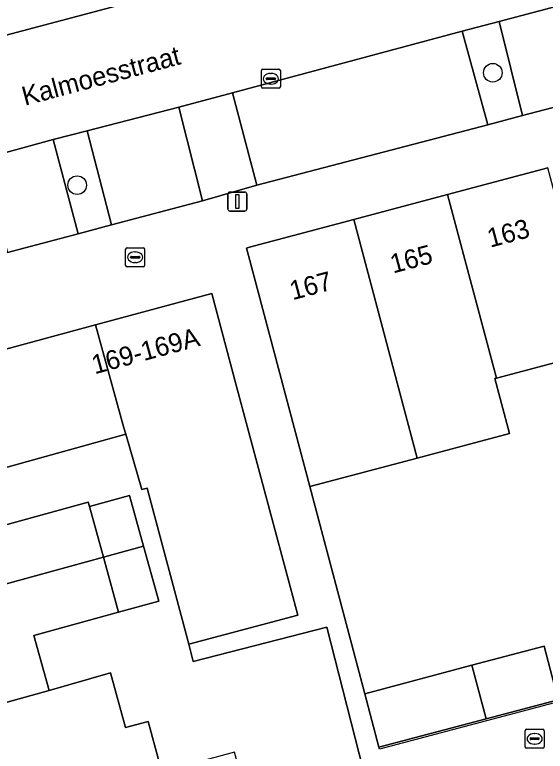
# Model space of a CAD drawing. Extents: x 162542 to 163147, y 380779 to 381521.
# Drawn here: x 162609.54 to 162637.43, y 381052.29 to 381091.04 of the extents above; entities that cross this region are included whole.
import ezdxf

# ---------------------------------------------------------------- set-up
doc = ezdxf.new("R2010")
doc.units = 0
for name, color, linetype in [('IMGEO_Boom', 7, 'Continuous'), ('IMGEO_Erf', 7, 'Continuous'), ('IMGEO_Groenvoorziening', 7, 'Continuous'), ('IMGEO_Hek', 7, 'Continuous'), ('IMGEO_Kolk', 7, 'Continuous'), ('IMGEO_Lichtmast', 7, 'Continuous'), ('IMGEO_Muur', 7, 'Continuous'), ('IMGEO_Openbare_ruimte_label', 7, 'Continuous'), ('IMGEO_Pand', 7, 'Continuous'), ('IMGEO_Pand_nummerreeks', 7, 'Continuous'), ('IMGEO_Parkeervlak_open', 7, 'Continuous'), ('IMGEO_Rijbaan_lokaal_open', 7, 'Continuous'), ('IMGEO_Voetpad_open', 7, 'Continuous')]:
    doc.layers.add(name, color=color, linetype=linetype)

msp = doc.modelspace()

# ---------------------------------------------------------------- linework, layer by layer
at = {"layer": 'IMGEO_Boom'}
for centre in [(162634.675, 381087.99), (162612.822, 381082.077)]:
    msp.add_circle(centre, 0.489, dxfattribs=at)
at = {"layer": 'IMGEO_Erf'}
for points in [[(162640.149, 381073.316), (162634.861, 381071.915), (162634.784, 381071.895), (162635.554, 381069.001), (162630.694, 381067.708), (162625.049, 381066.213), (162627.943, 381055.315), (162633.58, 381056.809), (162637.369, 381057.812), (162638.115, 381054.996)], [(162628.072, 381050.498), (162625.95, 381058.813), (162618.915, 381057.018), (162618.685, 381057.92), (162616.497, 381066.135), (162616.224, 381066.062), (162615.374, 381068.964), (162608.17, 381066.977), (162608.215, 381066.814), (162608.946, 381064.163), (162613.406, 381065.393), (162613.468, 381065.168), (162615.581, 381065.751), (162616.316, 381063.087), (162617.115, 381060.19), (162615.002, 381059.607), (162610.541, 381058.376), (162611.341, 381055.478), (162614.569, 381056.412), (162615.37, 381053.531), (162616.553, 381053.854), (162617.278, 381051.2)]]:
    msp.add_lwpolyline(points, dxfattribs=at)
at = {"layer": 'IMGEO_Groenvoorziening'}
for points in [[(162633.065, 381090.174), (162634.411, 381085.258), (162636.24, 381085.737), (162635.01, 381090.694)], [(162613.347, 381084.935), (162611.566, 381084.472), (162612.87, 381079.522), (162614.634, 381079.99)]]:
    msp.add_lwpolyline(points, close=True, dxfattribs=at)
at = {"layer": 'IMGEO_Hek'}
msp.add_lwpolyline([(162625.95, 381058.813), (162618.915, 381057.018), (162618.685, 381057.92)], dxfattribs=at)
at = {"layer": 'IMGEO_Kolk'}
for p, q in [((162622.506, 381087.249), (162622.506, 381088.101)), ((162622.581, 381088.175), (162623.433, 381088.175)), ((162623.507, 381088.101), (162623.507, 381087.249)), ((162622.765, 381087.669), (162622.765, 381087.681)), ((162622.808, 381087.718), (162623.206, 381087.718)), ((162622.994, 381087.955), (162623.019, 381087.955)), ((162623.249, 381087.681), (162623.249, 381087.669)), ((162623.203, 381087.632), (162622.805, 381087.632)), ((162623.017, 381087.395), (162622.992, 381087.395)), ((162623.433, 381087.175), (162622.581, 381087.175)), ((162615.444, 381078.782), (162616.296, 381078.782)), ((162615.369, 381077.856), (162615.369, 381078.708)), ((162615.857, 381078.562), (162615.882, 381078.562)), ((162616.37, 381078.708), (162616.37, 381077.856)), ((162615.628, 381078.276), (162615.628, 381078.288)), ((162616.066, 381078.239), (162615.668, 381078.239)), ((162615.671, 381078.325), (162616.069, 381078.325)), ((162615.88, 381078.002), (162615.855, 381078.002)), ((162616.112, 381078.288), (162616.112, 381078.276)), ((162616.296, 381077.782), (162615.444, 381077.782)), ((162636.375, 381052.516), (162636.375, 381053.368)), ((162636.45, 381053.442), (162637.302, 381053.442)), ((162636.863, 381053.222), (162636.888, 381053.222)), ((162637.376, 381053.368), (162637.376, 381052.516)), ((162636.634, 381052.936), (162636.634, 381052.948)), ((162637.072, 381052.899), (162636.674, 381052.899)), ((162636.677, 381052.985), (162637.075, 381052.985)), ((162637.118, 381052.948), (162637.118, 381052.936)), ((162637.302, 381052.442), (162636.45, 381052.442)), ((162636.886, 381052.662), (162636.861, 381052.662))]:
    msp.add_line(p, q, dxfattribs=at)
for points in [[(162622.506, 381087.249), (162622.506, 381088.101)], [(162622.581, 381088.175), (162623.433, 381088.175)], [(162623.507, 381088.101), (162623.507, 381087.249)], [(162623.433, 381087.175), (162622.581, 381087.175)], [(162615.444, 381078.782), (162616.296, 381078.782)], [(162615.369, 381077.856), (162615.369, 381078.708)], [(162616.37, 381078.708), (162616.37, 381077.856)], [(162616.296, 381077.782), (162615.444, 381077.782)], [(162636.375, 381052.516), (162636.375, 381053.368)], [(162636.45, 381053.442), (162637.302, 381053.442)], [(162637.376, 381053.368), (162637.376, 381052.516)], [(162637.302, 381052.442), (162636.45, 381052.442)]]:
    msp.add_lwpolyline(points, dxfattribs=at)
for centre, radius, start, end in [((162622.583, 381088.099), 0.0765, 91.552, 178.448), ((162622.583, 381088.099), 0.0765, 91.552, 178.448), ((162623.431, 381088.099), 0.0765, 1.552, 88.448), ((162623.431, 381088.099), 0.0765, 1.552, 88.448), ((162622.805, 381087.678), 0.0403, 85.8775, 175.7526), ((162623.21, 381087.68), 0.0386, 1.7309, 96.639), ((162622.802, 381087.668), 0.0366, 178.938, 274.7102), ((162623.206, 381087.675), 0.043, 264.8664, 352.4533), ((162622.583, 381087.251), 0.0765, 181.552, 268.448), ((162622.583, 381087.251), 0.0765, 181.552, 268.448), ((162623.431, 381087.251), 0.0765, 271.552, 358.448), ((162623.431, 381087.251), 0.0765, 271.552, 358.448), ((162615.446, 381078.706), 0.0765, 91.552, 178.448), ((162615.446, 381078.706), 0.0765, 91.552, 178.448), ((162616.294, 381078.706), 0.0765, 1.552, 88.448), ((162616.294, 381078.706), 0.0765, 1.552, 88.448), ((162615.668, 381078.285), 0.0403, 85.8775, 175.7526), ((162615.665, 381078.275), 0.0366, 178.938, 274.7102), ((162616.069, 381078.282), 0.043, 264.8664, 352.4533), ((162616.073, 381078.287), 0.0386, 1.7309, 96.639), ((162615.446, 381077.858), 0.0765, 181.552, 268.448), ((162615.446, 381077.858), 0.0765, 181.552, 268.448), ((162616.294, 381077.858), 0.0765, 271.552, 358.448), ((162616.294, 381077.858), 0.0765, 271.552, 358.448), ((162636.452, 381053.366), 0.0765, 91.552, 178.448), ((162636.452, 381053.366), 0.0765, 91.552, 178.448), ((162637.3, 381053.366), 0.0765, 1.552, 88.448), ((162637.3, 381053.366), 0.0765, 1.552, 88.448), ((162636.674, 381052.945), 0.0403, 85.8775, 175.7526), ((162636.671, 381052.935), 0.0366, 178.938, 274.7102), ((162637.075, 381052.942), 0.043, 264.8664, 352.4533), ((162637.079, 381052.947), 0.0386, 1.7309, 96.639), ((162636.452, 381052.518), 0.0765, 181.552, 268.448), ((162636.452, 381052.518), 0.0765, 181.552, 268.448), ((162637.3, 381052.518), 0.0765, 271.552, 358.448), ((162637.3, 381052.518), 0.0765, 271.552, 358.448)]:
    msp.add_arc(centre, radius, start, end, dxfattribs=at)
for centre, major_axis, ratio, start_param, end_param in [((162622.993, 381087.675), (-0.387, 0.002), 0.722429, 4.712389, 7.853982), ((162623.018, 381087.675), (-0.39, 0.002), 0.717154, 1.570796, 4.712389), ((162615.856, 381078.282), (-0.387, 0.002), 0.722429, 4.712389, 7.853982), ((162615.881, 381078.282), (-0.39, 0.002), 0.717154, 1.570796, 4.712389), ((162636.862, 381052.942), (-0.387, 0.002), 0.722429, 4.712389, 7.853982), ((162636.887, 381052.942), (-0.39, 0.002), 0.717154, 1.570796, 4.712389)]:
    msp.add_ellipse(centre, major_axis=major_axis, ratio=ratio, start_param=start_param, end_param=end_param, dxfattribs=at)
at = {"layer": 'IMGEO_Lichtmast'}
for p, q in [((162620.75, 381080.815), (162620.75, 381081.615)), ((162620.75, 381081.615), (162620.75, 381080.815)), ((162620.85, 381081.715), (162621.64, 381081.715)), ((162621.64, 381081.715), (162620.85, 381081.715)), ((162621.74, 381081.615), (162621.74, 381080.815)), ((162621.74, 381080.815), (162621.74, 381081.615)), ((162621.64, 381080.715), (162620.85, 381080.715)), ((162620.85, 381080.715), (162621.64, 381080.715))]:
    msp.add_line(p, q, dxfattribs=at)
msp.add_lwpolyline([(162621.17, 381081.59), (162621.32, 381081.59), (162621.32, 381080.84), (162621.17, 381080.84), (162621.17, 381081.59)], dxfattribs=at)
for centre, start, end in [((162620.85, 381081.615), 90, 180), ((162620.85, 381081.615), 90, 180), ((162621.64, 381081.615), 0, 90), ((162621.64, 381081.615), 360, 90), ((162620.85, 381080.815), 180, 270), ((162620.85, 381080.815), 180, 270), ((162621.64, 381080.815), 270, 0), ((162621.64, 381080.815), 270, 0)]:
    msp.add_arc(centre, 0.1, start, end, dxfattribs=at)
at = {"layer": 'IMGEO_Muur'}
for points in [[(162655.054, 381059.372), (162628.717, 381052.395), (162625.049, 381066.213)], [(162625.95, 381058.813), (162628.072, 381050.498), (162623.949, 381049.445), (162628.009, 381034.67)]]:
    msp.add_lwpolyline(points, dxfattribs=at)
at = {"layer": 'IMGEO_Pand'}
for points in [[(162632.291, 381081.579), (162634.861, 381071.915), (162640.149, 381073.316), (162637.577, 381082.985)], [(162632.291, 381081.579), (162627.367, 381080.269), (162630.694, 381067.708), (162635.554, 381069.001), (162634.784, 381071.895), (162634.861, 381071.915)], [(162627.367, 381080.269), (162621.885, 381078.811), (162621.724, 381078.768), (162621.826, 381078.382), (162625.049, 381066.213), (162630.694, 381067.708)], [(162621.188, 381071.545), (162619.893, 381076.374), (162613.778, 381074.72), (162615.28, 381069.304), (162615.374, 381068.964), (162616.224, 381066.062), (162616.497, 381066.135), (162618.685, 381057.92), (162624.431, 381059.45)], [(162615.374, 381068.964), (162615.28, 381069.304), (162613.778, 381074.72), (162598.655, 381070.63), (162597.747, 381069.047), (162598.963, 381064.59), (162598.433, 381064.446), (162598.517, 381064.14), (162608.215, 381066.814), (162608.17, 381066.977)], [(162608.946, 381064.163), (162608.215, 381066.814), (162598.517, 381064.14), (162600.029, 381058.597), (162609.742, 381061.275), (162614.203, 381062.505), (162613.468, 381065.168), (162613.406, 381065.393)], [(162613.468, 381065.168), (162614.203, 381062.505), (162616.316, 381063.087), (162615.581, 381065.751)], [(162616.316, 381063.087), (162614.203, 381062.505), (162615.002, 381059.607), (162617.115, 381060.19)], [(162610.541, 381058.376), (162615.002, 381059.607), (162614.203, 381062.505), (162609.742, 381061.275), (162600.029, 381058.597), (162601.617, 381052.775), (162611.341, 381055.478)], [(162633.58, 381056.809), (162634.326, 381053.993), (162638.115, 381054.996), (162637.369, 381057.812)], [(162633.58, 381056.809), (162627.943, 381055.315), (162628.688, 381052.5), (162634.326, 381053.993)], [(162621.087, 381052.24), (162617.278, 381051.2), (162616.553, 381053.854), (162615.37, 381053.531), (162614.569, 381056.412), (162611.341, 381055.478), (162601.617, 381052.775), (162601.638, 381052.696), (162602.168, 381052.84), (162603.724, 381047.139), (162608.548, 381048.456), (162615.927, 381050.471), (162616.885, 381046.962), (162622.145, 381048.363)]]:
    msp.add_lwpolyline(points, close=True, dxfattribs=at)
at = {"layer": 'IMGEO_Parkeervlak_open'}
for points in [[(162643.545, 381087.651), (162642.224, 381092.624), (162635.01, 381090.694), (162636.24, 381085.737)], [(162634.411, 381085.258), (162633.065, 381090.174), (162620.98, 381086.94), (162622.272, 381082.078)], [(162618.159, 381086.186), (162613.347, 381084.935), (162614.634, 381079.99), (162619.403, 381081.256)]]:
    msp.add_lwpolyline(points, close=True, dxfattribs=at)
at = {"layer": 'IMGEO_Rijbaan_lokaal_open'}
msp.add_lwpolyline([(162633.065, 381090.174), (162635.01, 381090.694), (162642.224, 381092.624), (162643.955, 381093.087), (162642.433, 381098.828), (162619.27, 381092.687), (162589.233, 381084.7), (162589.109, 381084.669), (162588.555, 381084.517), (162590.083, 381078.802), (162590.686, 381078.963), (162590.823, 381078.996), (162591.198, 381079.071), (162598.465, 381080.991), (162600.386, 381081.498), (162607.849, 381083.469), (162611.566, 381084.472), (162613.347, 381084.935), (162618.159, 381086.186), (162620.98, 381086.94)], close=True, dxfattribs=at)
at = {"layer": 'IMGEO_Voetpad_open'}
for points in [[(162619.27, 381092.687), (162642.433, 381098.828), (162649.592, 381100.726), (162648.066, 381106.457), (162646.014, 381105.912), (162640.197, 381104.368), (162628.178, 381101.192), (162622.828, 381099.762), (162623.542, 381097.085), (162617.289, 381095.423), (162614.958, 381094.735), (162609.155, 381093.173), (162609.125, 381093.283), (162608.871, 381093.213), (162593.07, 381088.868), (162591.456, 381089.793), (162590.201, 381094.388), (162586.182, 381093.351), (162587.653, 381087.807), (162588.555, 381084.517), (162589.109, 381084.669), (162589.233, 381084.7)], [(162622.272, 381082.078), (162620.98, 381086.94), (162618.159, 381086.186), (162619.403, 381081.256)], [(162609.159, 381078.534), (162612.87, 381079.522), (162611.566, 381084.472), (162607.849, 381083.469)]]:
    msp.add_lwpolyline(points, close=True, dxfattribs=at)
for points in [[(162643.545, 381087.651), (162636.24, 381085.737), (162634.411, 381085.258), (162622.272, 381082.078), (162619.403, 381081.256), (162614.634, 381079.99), (162612.87, 381079.522), (162609.159, 381078.534)], [(162638.115, 381054.996), (162634.326, 381053.993), (162628.688, 381052.5), (162627.943, 381055.315), (162625.049, 381066.213), (162621.826, 381078.382), (162621.724, 381078.768), (162621.885, 381078.811), (162627.367, 381080.269), (162632.291, 381081.579), (162637.577, 381082.985)], [(162598.655, 381070.63), (162613.778, 381074.72), (162619.893, 381076.374), (162621.188, 381071.545), (162624.431, 381059.45), (162618.685, 381057.92), (162618.915, 381057.018), (162625.95, 381058.813), (162628.072, 381050.498)]]:
    msp.add_lwpolyline(points, dxfattribs=at)

# ---------------------------------------------------------------- texts
at = {"layer": 'IMGEO_Openbare_ruimte_label'}
msp.add_text('Kalmoesstraat', height=1, rotation=14.9536, dxfattribs=at).set_placement((162610.07, 381086.248))
at = {"layer": 'IMGEO_Pand_nummerreeks'}
for s, rotation, p in [('163', 14.8967, (162634.536, 381078.782)), ('165', 14.8969, (162629.431, 381077.424)), ('167', 14.8969, (162624.148, 381076.019)), ('169-169A', 15.1375, (162613.742, 381072.12))]:
    msp.add_text(s, height=1, rotation=rotation, dxfattribs=at).set_placement(p)

doc.saveas('drawing.dxf')
